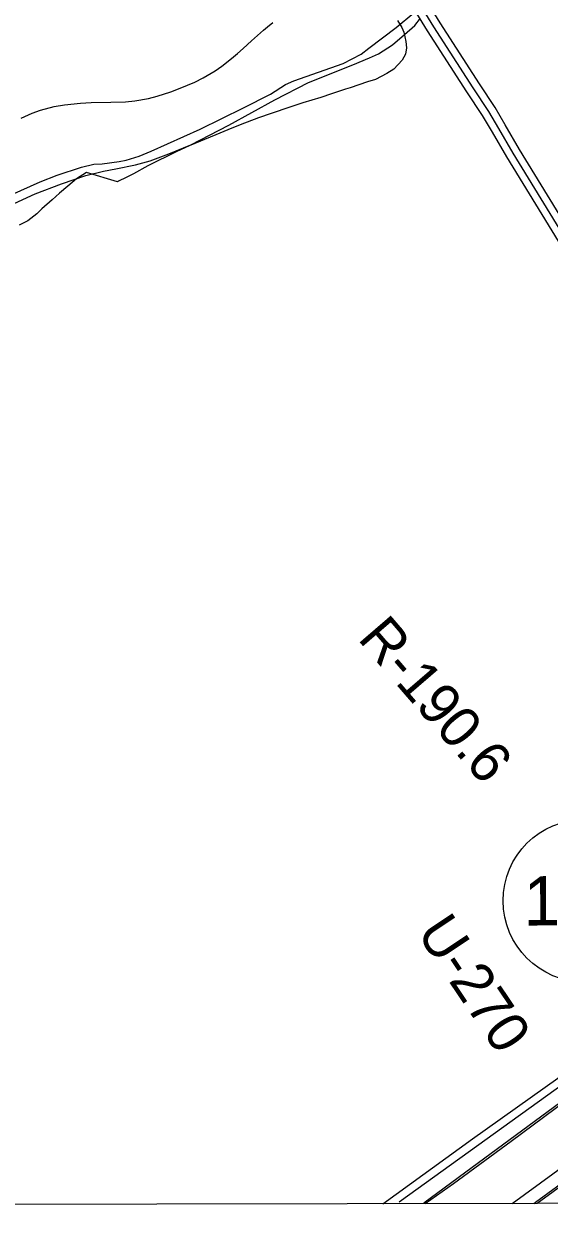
# Model space of a CAD drawing. Extents: x 3324104 to 3361979, y 612876 to 638273.
# Drawn here: x 3347596 to 3348660, y 618257 to 620684 of the extents above; entities that cross this region are included whole.
import ezdxf

# ---------------------------------------------------------------- set-up
doc = ezdxf.new("R2010")
doc.units = 0
for name, color, linetype in [('V-FLOD-BASE', 7, 'Continuous'), ('V-GRID-FRAM', 7, 'Continuous'), ('V-LEVE-TOET', 7, 'Continuous'), ('V-RIVR-RANG-IDEN', 7, 'Continuous'), ('V-ROAD-CNTR', 7, 'Continuous'), ('V-ROAD-IDEN', 7, 'Continuous'), ('V-SITE-VEGE', 7, 'Continuous'), ('V-SURV-LINE', 7, 'Continuous'), ('V-TOPO-SHOR', 7, 'Continuous')]:
    doc.layers.add(name, color=color, linetype=linetype)

msp = doc.modelspace()

# ---------------------------------------------------------------- linework, layer by layer
at = {"layer": 'V-FLOD-BASE'}
msp.add_lwpolyline([(3348628.6, 618292.6), (3348632.4, 618295.2), (3348717.3, 618357.5), (3348804, 618422), (3348858.5, 618460), (3348867, 618459.9)], dxfattribs=at)
at = {"layer": 'V-GRID-FRAM'}
msp.add_lwpolyline([(3328194.1, 636440.7), (3359767.9, 636495.9), (3359807.6, 618312.1), (3328217.9, 618256.9), (3328194.1, 636440.7)], dxfattribs=at)
at = {"layer": 'V-LEVE-TOET'}
msp.add_lwpolyline([(3348408.5, 618292.2), (3348466, 618333.2), (3348583.1, 618418.8), (3348740.2, 618535.6)], dxfattribs=at)
at = {"layer": 'V-ROAD-CNTR'}
for points in [[(3349458.8, 619088.7), (3349411.2, 619162), (3349398.6, 619183.9), (3349385.2, 619199.7), (3349369.4, 619208.4), (3349349.9, 619221.6), (3349338.1, 619233.4), (3349315.9, 619265.1), (3349056.7, 619683.6), (3348600, 620429.6), (3348570.9, 620479.7), (3348550.6, 620514.3), (3348518.6, 620562.7), (3348439.1, 620685.9), (3348283.1, 620940.1), (3348025.4, 621350.1), (3347637.7, 621980.4)], [(3349433.6, 619072.3), (3349385.6, 619146.4), (3349374, 619166.6), (3349365.9, 619176.1), (3349353.8, 619182.8), (3349330.7, 619198.4), (3349315, 619214), (3349290.8, 619248.6), (3349031.2, 619667.9), (3348574.3, 620414.2), (3348545, 620464.5), (3348525.1, 620498.4), (3348493.5, 620546.2), (3348413.7, 620669.9), (3348257.6, 620924.3), (3347999.9, 621334.2), (3347612.2, 621964.6)], [(3349446.2, 619080.5), (3349398.4, 619154.2), (3349386.3, 619175.3), (3349375.6, 619187.9), (3349361.6, 619195.6), (3349340.3, 619210), (3349326.6, 619223.7), (3349303.4, 619256.8), (3349044, 619675.7), (3348587.2, 620421.9), (3348557.9, 620472.1), (3348537.8, 620506.4), (3348506, 620554.4), (3348426.4, 620677.9), (3348270.3, 620932.2), (3348012.6, 621342.2), (3347624.9, 621972.5)], [(3349495.6, 619116.1), (3348356, 618295.1)]]:
    msp.add_lwpolyline(points, dxfattribs=at)
at = {"layer": 'V-ROAD-IDEN'}
msp.add_circle((3348731.7, 618906.3), 165, dxfattribs=at)
at = {"layer": 'V-SITE-VEGE'}
for points in [[(3348352.5, 620690.9), (3348361.7, 620676.7)], [(3348361.7, 620676.7), (3348365.8, 620667), (3348369.6, 620648.5), (3348370.8, 620635.4), (3348368.7, 620623), (3348361.9, 620610.6), (3348345, 620592.6), (3348331.2, 620583.4), (3348308, 620571.6), (3348291.7, 620566.4), (3348256.9, 620554.5), (3348247.5, 620551.9), (3348218.9, 620542.2), (3348197.5, 620534.8), (3348160.8, 620523.9), (3348134.7, 620515.3), (3348097, 620502.3), (3348071.3, 620493.8), (3348034.3, 620479.6), (3348009.3, 620469.3), (3347984.7, 620459.3), (3347930.7, 620437), (3347905.7, 620425.5), (3347846.7, 620396.4), (3347817.7, 620380.1), (3347802.9, 620372.4), (3347787.3, 620365), (3347785.5, 620363.9), (3347722.5, 620383), (3347702.2, 620369.8), (3347684.9, 620355.4), (3347667.9, 620340.8), (3347653.5, 620327.2), (3347632.5, 620309.2), (3347622.4, 620299), (3347603.6, 620285), (3347586.6, 620275.8)], [(3348016.2, 620613.6), (3348028.4, 620623.9), (3348040, 620634.2), (3348057, 620650), (3348081.5, 620671.6), (3348089.1, 620677.8), (3348100.3, 620686.7)], [(3347590.3, 620492.8), (3347612.8, 620502.8), (3347629.8, 620509.1), (3347657, 620516.3), (3347678.5, 620519.7), (3347710.8, 620523.2), (3347731.9, 620524.9), (3347771.8, 620525.2), (3347801.6, 620526.1), (3347820.9, 620527.8), (3347848.1, 620533.1), (3347865.9, 620537.2), (3347893.8, 620546.1), (3347912.7, 620553.6), (3347942, 620566.2), (3347959.4, 620574.7), (3347983.3, 620589), (3347996.7, 620598.6), (3348016.2, 620613.6)]]:
    msp.add_lwpolyline(points, dxfattribs=at)
at = {"layer": 'V-SURV-LINE'}
for points in [[(3348584.8, 618292.5), (3349767.8, 619156.4)], [(3349785.5, 619132.2), (3348635.8, 618292.6)]]:
    msp.add_lwpolyline(points, dxfattribs=at)
at = {"layer": 'V-TOPO-SHOR'}
for points in [[(3352239.8, 621274.1), (3351887.8, 621064.3), (3351722.3, 620961.9), (3351669.2, 620921.9), (3351542.1, 620827), (3351320.6, 620638.7), (3350951.3, 620331.9), (3350750.4, 620167.3), (3350304.3, 619798.2), (3350192, 619703.3), (3350035.5, 619556.6), (3349874.5, 619399.5), (3349766.7, 619301.7), (3349695.8, 619243.9), (3349582, 619152), (3349465.3, 619067.5), (3349325, 618963.7), (3349029.5, 618748.7), (3348934.9, 618683.4), (3348516.8, 618375), (3348406, 618293.4)], [(3347530, 620320.1), (3347629, 620364.1), (3347663.6, 620377.6), (3347712.8, 620393.8), (3347737.7, 620399.8), (3347754.2, 620400.3), (3347788.8, 620404.9), (3347803.3, 620407.5), (3347829.6, 620415.6), (3347853.8, 620425.7), (3347952.8, 620470.5), (3348040.8, 620513.9), (3348095.6, 620541.7), (3348126.1, 620561.5), (3348142.7, 620568.3), (3348242.4, 620604), (3348279.1, 620623), (3348294.4, 620634.6), (3348349.9, 620677), (3348386, 620706.3)], [(3347567.2, 620315.6), (3347618.5, 620339.3), (3347671.8, 620359.6), (3347721.6, 620376.4), (3347756.9, 620385.8), (3347782.4, 620390.4), (3347821.8, 620398.4), (3347851.6, 620406.4), (3347889.6, 620420.6), (3347933.9, 620438.9), (3348010.9, 620479), (3348104.4, 620529.9), (3348172.3, 620565.3), (3348262.3, 620601.1), (3348296.3, 620615.3), (3348314.3, 620623.4), (3348342.7, 620641.8), (3348367, 620662.3), (3348387.9, 620680.8), (3348399.1, 620695.9)], [(3348323.2, 618291.8), (3348504.9, 618423.8), (3348798.9, 618632.9), (3349011.7, 618790), (3349321.9, 619012.5), (3349404.7, 619073.3), (3349303.8, 619221)]]:
    msp.add_lwpolyline(points, dxfattribs=at)

# ---------------------------------------------------------------- texts
at = {"layer": 'V-RIVR-RANG-IDEN'}
for s, rotation, p in [('R-190.6', 310.7573, (3348270.2, 619437.1)), ('U-270', 303.8173, (3348390, 618841.8))]:
    msp.add_text(s, height=83, rotation=rotation, dxfattribs=at).set_placement(p)
at = {"layer": 'V-ROAD-IDEN'}
msp.add_text('141', height=100, rotation=0.0909, dxfattribs=at).set_placement((3348608.2, 618856.1))

doc.saveas('drawing.dxf')
